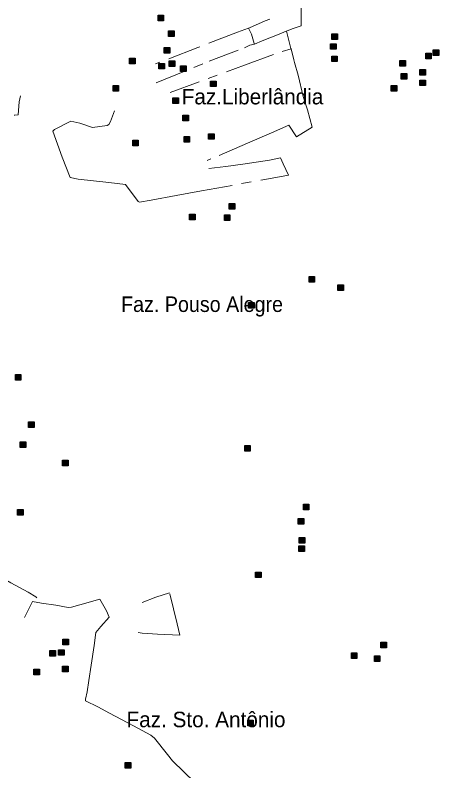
# Model space of a CAD drawing. Extents: x 393.5 to 446.9, y 8064.8 to 8120.4.
# Drawn here: x 413.44 to 417.82, y 8103.85 to 8111.65 of the extents above; entities that cross this region are included whole.
import ezdxf

# ---------------------------------------------------------------- set-up
doc = ezdxf.new("R2010")
doc.units = 0
doc.header["$LTSCALE"] = 0.064
doc.linetypes.add('DOT_DASHED', pattern=[7.7, 5, -1.2, 0.3, -1.2])
doc.layers.add('2', color=7, linetype='Continuous', lineweight=25)
doc.layers.add('22', color=7, linetype='DOT_DASHED', lineweight=13)
doc.layers.add('61', color=7, linetype='Continuous')

msp = doc.modelspace()

# ---------------------------------------------------------------- hatches: boundary and pattern name
at = {"layer": '2'}
for points in [[(414.916, 8111.6447), (414.974, 8111.6447), (414.974, 8111.5867), (414.916, 8111.5867)], [(415.023, 8111.4831), (415.081, 8111.4831), (415.081, 8111.4251), (415.023, 8111.4251)], [(416.7096, 8111.4514), (416.7676, 8111.4514), (416.7676, 8111.3934), (416.7096, 8111.3934)], [(416.6961, 8111.3506), (416.7541, 8111.3506), (416.7541, 8111.2926), (416.6961, 8111.2926)], [(414.9788, 8111.3095), (415.0368, 8111.3095), (415.0368, 8111.2515), (414.9788, 8111.2515)], [(417.7581, 8111.2855), (417.8161, 8111.2855), (417.8161, 8111.2275), (417.7581, 8111.2275)], [(414.6219, 8111.2019), (414.6799, 8111.2019), (414.6799, 8111.1439), (414.6219, 8111.1439)], [(416.7094, 8111.2231), (416.7674, 8111.2231), (416.7674, 8111.1651), (416.7094, 8111.1651)], [(417.68, 8111.2511), (417.738, 8111.2511), (417.738, 8111.1931), (417.68, 8111.1931)], [(414.9257, 8111.1475), (414.9837, 8111.1475), (414.9837, 8111.0895), (414.9257, 8111.0895)], [(415.0299, 8111.1741), (415.0879, 8111.1741), (415.0879, 8111.1161), (415.0299, 8111.1161)], [(415.1494, 8111.1212), (415.2074, 8111.1212), (415.2074, 8111.0632), (415.1494, 8111.0632)], [(417.4122, 8111.1769), (417.4702, 8111.1769), (417.4702, 8111.1189), (417.4122, 8111.1189)], [(417.4255, 8111.0425), (417.4835, 8111.0425), (417.4835, 8110.9845), (417.4255, 8110.9845)], [(417.6197, 8111.0831), (417.6777, 8111.0831), (417.6777, 8111.0251), (417.6197, 8111.0251)], [(415.4574, 8110.9652), (415.5154, 8110.9652), (415.5154, 8110.9072), (415.4574, 8110.9072)], [(417.6195, 8110.9755), (417.6775, 8110.9755), (417.6775, 8110.9175), (417.6195, 8110.9175)], [(414.4513, 8110.9189), (414.5093, 8110.9189), (414.5093, 8110.8609), (414.4513, 8110.8609)], [(417.3244, 8110.9185), (417.3824, 8110.9185), (417.3824, 8110.8605), (417.3244, 8110.8605)], [(415.0691, 8110.7902), (415.1271, 8110.7902), (415.1271, 8110.7322), (415.0691, 8110.7322)], [(415.1734, 8110.6114), (415.2314, 8110.6114), (415.2314, 8110.5534), (415.1734, 8110.5534)], [(415.4374, 8110.4217), (415.4954, 8110.4217), (415.4954, 8110.3637), (415.4374, 8110.3637)], [(414.6546, 8110.3548), (414.7126, 8110.3548), (414.7126, 8110.2968), (414.6546, 8110.2968)], [(415.1845, 8110.3914), (415.2425, 8110.3914), (415.2425, 8110.3334), (415.1845, 8110.3334)], [(415.65, 8109.7), (415.708, 8109.7), (415.708, 8109.642), (415.65, 8109.642)], [(415.2418, 8109.5905), (415.2998, 8109.5905), (415.2998, 8109.5325), (415.2418, 8109.5325)], [(415.6011, 8109.5856), (415.6591, 8109.5856), (415.6591, 8109.5276), (415.6011, 8109.5276)], [(416.475, 8108.9477), (416.533, 8108.9477), (416.533, 8108.8897), (416.475, 8108.8897)], [(416.7717, 8108.8632), (416.8297, 8108.8632), (416.8297, 8108.8052), (416.7717, 8108.8052)], [(415.8495, 8108.6792), (415.9075, 8108.6792), (415.9075, 8108.6212), (415.8495, 8108.6212)], [(413.4427, 8107.9368), (413.5007, 8107.9368), (413.5007, 8107.8788), (413.4427, 8107.8788)], [(413.5801, 8107.4472), (413.6381, 8107.4472), (413.6381, 8107.3892), (413.5801, 8107.3892)], [(413.4918, 8107.2411), (413.5498, 8107.2411), (413.5498, 8107.1831), (413.4918, 8107.1831)], [(415.8109, 8107.2048), (415.8689, 8107.2048), (415.8689, 8107.1468), (415.8109, 8107.1468)], [(413.9301, 8107.0538), (413.9881, 8107.0538), (413.9881, 8106.9958), (413.9301, 8106.9958)], [(416.4166, 8106.5995), (416.4746, 8106.5995), (416.4746, 8106.5415), (416.4166, 8106.5415)], [(413.4655, 8106.5439), (413.5235, 8106.5439), (413.5235, 8106.4859), (413.4655, 8106.4859)], [(416.3631, 8106.4517), (416.4211, 8106.4517), (416.4211, 8106.3937), (416.3631, 8106.3937)], [(416.3731, 8106.2555), (416.4311, 8106.2555), (416.4311, 8106.1975), (416.3731, 8106.1975)], [(416.3702, 8106.1702), (416.4282, 8106.1702), (416.4282, 8106.1122), (416.3702, 8106.1122)], [(415.924, 8105.8992), (415.982, 8105.8992), (415.982, 8105.8412), (415.924, 8105.8412)], [(413.9331, 8105.2067), (413.9911, 8105.2067), (413.9911, 8105.1487), (413.9331, 8105.1487)], [(417.216, 8105.1747), (417.274, 8105.1747), (417.274, 8105.1167), (417.216, 8105.1167)], [(413.7985, 8105.0889), (413.8565, 8105.0889), (413.8565, 8105.0309), (413.7985, 8105.0309)], [(413.8878, 8105.0978), (413.9458, 8105.0978), (413.9458, 8105.0398), (413.8878, 8105.0398)], [(416.9122, 8105.0655), (416.9702, 8105.0655), (416.9702, 8105.0075), (416.9122, 8105.0075)], [(417.1498, 8105.0339), (417.2078, 8105.0339), (417.2078, 8104.9759), (417.1498, 8104.9759)], [(413.633, 8104.8954), (413.691, 8104.8954), (413.691, 8104.8374), (413.633, 8104.8374)], [(413.9292, 8104.9285), (413.9872, 8104.9285), (413.9872, 8104.8705), (413.9292, 8104.8705)], [(415.8417, 8104.3698), (415.8997, 8104.3698), (415.8997, 8104.3118), (415.8417, 8104.3118)], [(414.5778, 8103.9341), (414.6358, 8103.9341), (414.6358, 8103.8761), (414.5778, 8103.8761)]]:
    msp.add_hatch(color=256, dxfattribs=at).paths.add_polyline_path(points)

# ---------------------------------------------------------------- linework, layer by layer
for points in [[(414.916, 8111.6447), (414.974, 8111.6447), (414.974, 8111.5867), (414.916, 8111.5867)], [(415.023, 8111.4831), (415.081, 8111.4831), (415.081, 8111.4251), (415.023, 8111.4251)], [(416.7096, 8111.4514), (416.7676, 8111.4514), (416.7676, 8111.3934), (416.7096, 8111.3934)], [(416.6961, 8111.3506), (416.7541, 8111.3506), (416.7541, 8111.2926), (416.6961, 8111.2926)], [(414.9788, 8111.3095), (415.0368, 8111.3095), (415.0368, 8111.2515), (414.9788, 8111.2515)], [(417.7581, 8111.2855), (417.8161, 8111.2855), (417.8161, 8111.2275), (417.7581, 8111.2275)], [(414.6219, 8111.2019), (414.6799, 8111.2019), (414.6799, 8111.1439), (414.6219, 8111.1439)], [(416.7094, 8111.2231), (416.7674, 8111.2231), (416.7674, 8111.1651), (416.7094, 8111.1651)], [(417.68, 8111.2511), (417.738, 8111.2511), (417.738, 8111.1931), (417.68, 8111.1931)], [(414.9257, 8111.1475), (414.9837, 8111.1475), (414.9837, 8111.0895), (414.9257, 8111.0895)], [(415.0299, 8111.1741), (415.0879, 8111.1741), (415.0879, 8111.1161), (415.0299, 8111.1161)], [(415.1494, 8111.1212), (415.2074, 8111.1212), (415.2074, 8111.0632), (415.1494, 8111.0632)], [(417.4122, 8111.1769), (417.4702, 8111.1769), (417.4702, 8111.1189), (417.4122, 8111.1189)], [(417.4255, 8111.0425), (417.4835, 8111.0425), (417.4835, 8110.9845), (417.4255, 8110.9845)], [(417.6197, 8111.0831), (417.6777, 8111.0831), (417.6777, 8111.0251), (417.6197, 8111.0251)], [(415.4574, 8110.9652), (415.5154, 8110.9652), (415.5154, 8110.9072), (415.4574, 8110.9072)], [(417.6195, 8110.9755), (417.6775, 8110.9755), (417.6775, 8110.9175), (417.6195, 8110.9175)], [(414.4513, 8110.9189), (414.5093, 8110.9189), (414.5093, 8110.8609), (414.4513, 8110.8609)], [(417.3244, 8110.9185), (417.3824, 8110.9185), (417.3824, 8110.8605), (417.3244, 8110.8605)], [(415.0691, 8110.7902), (415.1271, 8110.7902), (415.1271, 8110.7322), (415.0691, 8110.7322)], [(415.1734, 8110.6114), (415.2314, 8110.6114), (415.2314, 8110.5534), (415.1734, 8110.5534)], [(415.4374, 8110.4217), (415.4954, 8110.4217), (415.4954, 8110.3637), (415.4374, 8110.3637)], [(414.6546, 8110.3548), (414.7126, 8110.3548), (414.7126, 8110.2968), (414.6546, 8110.2968)], [(415.1845, 8110.3914), (415.2425, 8110.3914), (415.2425, 8110.3334), (415.1845, 8110.3334)], [(415.65, 8109.7), (415.708, 8109.7), (415.708, 8109.642), (415.65, 8109.642)], [(415.2418, 8109.5905), (415.2998, 8109.5905), (415.2998, 8109.5325), (415.2418, 8109.5325)], [(415.6011, 8109.5856), (415.6591, 8109.5856), (415.6591, 8109.5276), (415.6011, 8109.5276)], [(416.475, 8108.9477), (416.533, 8108.9477), (416.533, 8108.8897), (416.475, 8108.8897)], [(416.7717, 8108.8632), (416.8297, 8108.8632), (416.8297, 8108.8052), (416.7717, 8108.8052)], [(415.8495, 8108.6792), (415.9075, 8108.6792), (415.9075, 8108.6212), (415.8495, 8108.6212)], [(413.4427, 8107.9368), (413.5007, 8107.9368), (413.5007, 8107.8788), (413.4427, 8107.8788)], [(413.5801, 8107.4472), (413.6381, 8107.4472), (413.6381, 8107.3892), (413.5801, 8107.3892)], [(413.4918, 8107.2411), (413.5498, 8107.2411), (413.5498, 8107.1831), (413.4918, 8107.1831)], [(415.8109, 8107.2048), (415.8689, 8107.2048), (415.8689, 8107.1468), (415.8109, 8107.1468)], [(413.9301, 8107.0538), (413.9881, 8107.0538), (413.9881, 8106.9958), (413.9301, 8106.9958)], [(416.4166, 8106.5995), (416.4746, 8106.5995), (416.4746, 8106.5415), (416.4166, 8106.5415)], [(413.4655, 8106.5439), (413.5235, 8106.5439), (413.5235, 8106.4859), (413.4655, 8106.4859)], [(416.3631, 8106.4517), (416.4211, 8106.4517), (416.4211, 8106.3937), (416.3631, 8106.3937)], [(416.3731, 8106.2555), (416.4311, 8106.2555), (416.4311, 8106.1975), (416.3731, 8106.1975)], [(416.3702, 8106.1702), (416.4282, 8106.1702), (416.4282, 8106.1122), (416.3702, 8106.1122)], [(415.924, 8105.8992), (415.982, 8105.8992), (415.982, 8105.8412), (415.924, 8105.8412)], [(413.9331, 8105.2067), (413.9911, 8105.2067), (413.9911, 8105.1487), (413.9331, 8105.1487)], [(417.216, 8105.1747), (417.274, 8105.1747), (417.274, 8105.1167), (417.216, 8105.1167)], [(413.7985, 8105.0889), (413.8565, 8105.0889), (413.8565, 8105.0309), (413.7985, 8105.0309)], [(413.8878, 8105.0978), (413.9458, 8105.0978), (413.9458, 8105.0398), (413.8878, 8105.0398)], [(416.9122, 8105.0655), (416.9702, 8105.0655), (416.9702, 8105.0075), (416.9122, 8105.0075)], [(417.1498, 8105.0339), (417.2078, 8105.0339), (417.2078, 8104.9759), (417.1498, 8104.9759)], [(413.633, 8104.8954), (413.691, 8104.8954), (413.691, 8104.8374), (413.633, 8104.8374)], [(413.9292, 8104.9285), (413.9872, 8104.9285), (413.9872, 8104.8705), (413.9292, 8104.8705)], [(415.8417, 8104.3698), (415.8997, 8104.3698), (415.8997, 8104.3118), (415.8417, 8104.3118)], [(414.5778, 8103.9341), (414.6358, 8103.9341), (414.6358, 8103.8761), (414.5778, 8103.8761)]]:
    msp.add_lwpolyline(points, close=True, dxfattribs=at)
at = {"layer": '22'}
for p, q in [((415.8487, 8111.5105), (415.86, 8111.5154)), ((416.2892, 8111.297), (416.3189, 8111.184))]:
    msp.add_line(p, q, dxfattribs=at)
for points in [[(416.0478, 8111.7387), (416.1944, 8111.7984), (416.3436, 8111.8457), (416.3908, 8111.8507), (416.3932, 8111.7491), (416.393, 8111.5357), (416.3013, 8111.5031), (416.244, 8111.4806)], [(415.86, 8111.5154), (416.022, 8111.5853), (416.0719, 8111.6028)], [(415.8487, 8111.5105), (415.7376, 8111.4707), (415.3261, 8111.3112), (414.8896, 8111.1417)], [(415.909, 8111.3523), (415.8798, 8111.4482), (415.8487, 8111.5105)], [(415.9108, 8111.3464), (415.9896, 8111.3785), (416.1492, 8111.4433), (416.2385, 8111.4784), (416.244, 8111.4806)], [(416.2892, 8111.297), (416.288, 8111.3019), (416.244, 8111.4806)], [(415.9115, 8111.3441), (415.9108, 8111.3464), (415.9099, 8111.3494), (415.909, 8111.3523)], [(414.8957, 8110.9452), (415.4433, 8111.1691), (415.81, 8111.3087), (415.8624, 8111.3336), (415.9108, 8111.3464)], [(415.0397, 8110.8474), (415.8075, 8111.1292), (416.1991, 8111.2713), (416.2892, 8111.297)], [(416.3189, 8111.184), (416.3262, 8111.157), (416.3622, 8111.0264), (416.4151, 8110.8056), (416.4577, 8110.6692), (416.507, 8110.4894), (416.346, 8110.3891), (416.2664, 8110.5084), (416.087, 8110.4305), (415.8409, 8110.3235), (415.4624, 8110.1616), (415.4245, 8110.1446)], [(413.431, 8110.6117), (413.4376, 8110.6124), (413.4723, 8110.6165), (413.4817, 8110.7519), (413.4973, 8110.8111)], [(414.4683, 8110.656), (414.4254, 8110.5459), (414.4084, 8110.5156), (414.3894, 8110.5061), (414.2379, 8110.4872), (414.1072, 8110.5288), (414.0144, 8110.5497), (413.8477, 8110.4664), (413.8288, 8110.4474), (413.9273, 8110.1787), (414.0097, 8109.9704), (414.0931, 8109.9515), (414.4075, 8109.9193), (414.5789, 8109.8985), (414.7104, 8109.7205), (414.7256, 8109.7149), (414.8449, 8109.7357), (415.1025, 8109.783), (415.3658, 8109.8322), (416.0192, 8109.9496), (416.2636, 8109.9932), (416.2067, 8110.1124), (416.1802, 8110.173), (416.0666, 8110.1484), (415.79, 8110.1086), (415.6158, 8110.084), (415.4396, 8110.0632)], [(413.1088, 8105.9412), (413.1433, 8105.9297), (413.1923, 8105.9037), (413.2952, 8105.8451), (413.3959, 8105.7865), (413.5738, 8105.6904), (413.6531, 8105.6437), (413.6661, 8105.6329)], [(414.7096, 8105.2756), (414.7534, 8105.2687), (414.9089, 8105.2586), (415.141, 8105.2486), (415.1146, 8105.3652), (415.0344, 8105.686), (414.8939, 8105.6409), (414.7534, 8105.5857)], [(413.5378, 8105.429), (413.6189, 8105.5947), (413.7118, 8105.5793), (413.8618, 8105.5561), (413.9871, 8105.5344), (414.0227, 8105.536), (414.1093, 8105.5622), (414.3135, 8105.6179), (414.3832, 8105.4973), (414.411, 8105.4339), (414.3252, 8105.3366), (414.2742, 8105.2763), (414.2556, 8105.1418), (414.2245, 8104.9377), (414.2013, 8104.7801), (414.1828, 8104.6626), (414.168, 8104.5869), (414.168, 8104.5683), (414.2957, 8104.5095), (414.4133, 8104.4431), (414.6639, 8104.3117), (414.8434, 8104.2158), (414.8797, 8104.1833), (415.0143, 8104.0148), (415.0662, 8103.9499), (415.3252, 8103.698)]]:
    msp.add_lwpolyline(points, dxfattribs=at)

# ---------------------------------------------------------------- texts
at = {"layer": '61'}
for s, p in [('Faz.Liberlândia', (415.1606, 8110.7241)), ('Faz. Sto. Antônio', (414.5908, 8104.2975))]:
    msp.add_text(s, height=0.16, dxfattribs=at).set_placement(p)
at = {"layer": '61', "width": 0.95}
msp.add_text('Faz. Pouso Alegre', height=0.16, dxfattribs=at).set_placement((414.5344, 8108.5824))

doc.saveas('drawing.dxf')
